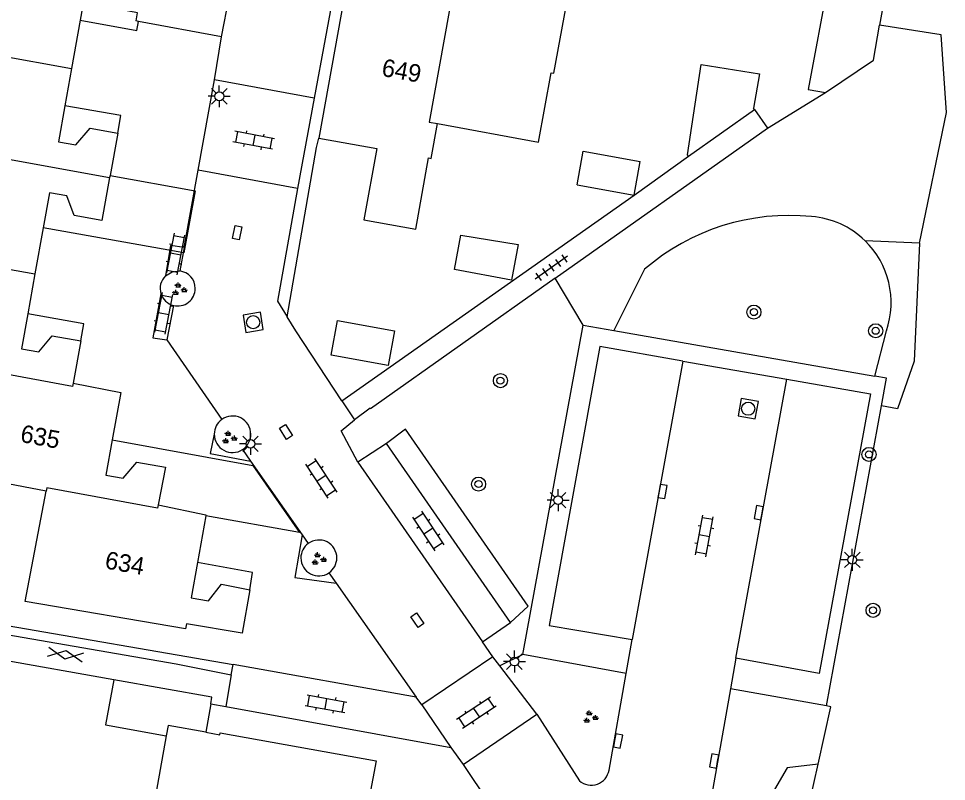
# Model space of a CAD drawing. Extents: x 132999 to 136000, y 398499 to 400501.
# Drawn here: x 133029.2 to 133081.9, y 399858.1 to 399901.5 of the extents above; entities that cross this region are included whole.
import ezdxf

# ---------------------------------------------------------------- set-up
doc = ezdxf.new("R2010")
doc.units = 0
for name, color, linetype in [('gg-afsc-erfafscheiding', 7, 'Continuous'), ('gg-afsc-hekwerk', 7, 'Continuous'), ('gg-afsc-muur', 7, 'Continuous'), ('gg-anno-huisnummerreeks BGT', 7, 'Continuous'), ('gg-bbg-bijgebouw', 7, 'Continuous'), ('gg-bbg-gedigitaliseerde bebouwing', 7, 'Continuous'), ('gg-bbg-gedigitaliseerde bijgebouw', 7, 'Continuous'), ('gg-bbg-hoofdgebouw', 7, 'Continuous'), ('gg-bbg-luifel en loopbrug', 7, 'Continuous'), ('gg-bbg-tussenscheiding', 7, 'Continuous'), ('gg-knt-verharding', 7, 'Continuous'), ('gg-knt-verharding nz', 7, 'Continuous'), ('gt-grn-groengrens', 7, 'Continuous'), ('gt-grn-weggrens', 7, 'Continuous'), ('gt-symb-boom', 7, 'Continuous'), ('gt-symb-gesloten verharding', 7, 'Continuous'), ('gt-symb-groenvak', 7, 'Continuous'), ('gt-symb-klinker verharding', 7, 'Continuous'), ('gt-symb-kolk', 7, 'Continuous'), ('gt-symb-kolk center center', 7, 'Continuous'), ('gt-symb-lichtmast', 7, 'Continuous'), ('gt-symb-rioolschacht', 7, 'Continuous'), ('gt-symb-tegel verharding', 7, 'Continuous')]:
    doc.layers.add(name, color=color, linetype=linetype)

# ---------------------------------------------------------------- blocks, each defined once
blk = doc.blocks.new('gt0-LMAST')
at = {"layer": 'gt-symb-lichtmast'}
for p, q in [((-0.005, 0.246), (-0.005, 0.621)), ((-0.182, 0.173), (-0.447, 0.438)), ((0.172, 0.173), (0.437, 0.438)), ((-0.255, -0.004), (-0.63, -0.004)), ((-0.182, -0.181), (-0.447, -0.446)), ((-0.005, -0.254), (-0.005, -0.629)), ((0.437, -0.446), (0.172, -0.181)), ((0.245, -0.004), (0.62, -0.004))]:
    blk.add_line(p, q, dxfattribs=at)
blk.add_circle((-0.005, -0.004), 0.25, dxfattribs=at)
blk = doc.blocks.new('gt0-BOOM')
at = {"layer": 'gt-symb-boom'}
for radius in [0.4, 0.2]:
    blk.add_circle((0, 0), radius, dxfattribs=at)
blk = doc.blocks.new('gt0-RS')
at = {"layer": 'gt-symb-rioolschacht'}
blk.add_lwpolyline([(-0.5, -0.5), (0.5, -0.5), (0.5, 0.5), (-0.5, 0.5)], close=True, dxfattribs=at)
blk.add_circle((0, 0), 0.375, dxfattribs=at)
blk = doc.blocks.new('gt0-GRVAK')
at = {"layer": 'gt-symb-groenvak'}
for p, q in [((-0.11, 0.189), (-0.228, 0.24)), ((-0.182, 0.153), (0.088, 0.153)), ((-0.091, 0.211), (-0.156, 0.322)), ((-0.047, 0.214), (-0.047, 0.393)), ((-0.004, 0.211), (0.061, 0.322)), ((0.015, 0.189), (0.133, 0.24)), ((0.262, -0.052), (0.197, 0.059)), ((0.305, -0.049), (0.305, 0.13)), ((0.349, -0.052), (0.414, 0.059)), ((-0.245, -0.228), (-0.363, -0.177)), ((-0.318, -0.264), (-0.047, -0.264)), ((-0.226, -0.206), (-0.291, -0.095)), ((-0.183, -0.203), (-0.183, -0.024)), ((-0.139, -0.206), (-0.074, -0.095)), ((-0.12, -0.228), (-0.002, -0.177)), ((0.243, -0.074), (0.125, -0.023)), ((0.17, -0.11), (0.441, -0.11)), ((0.368, -0.074), (0.486, -0.023))]:
    blk.add_line(p, q, dxfattribs=at)
blk = doc.blocks.new('gt0-KOLK')
at = {"layer": 'gt-symb-kolk'}
blk.add_lwpolyline([(0, 0), (0.375, 0), (0.375, 0.4), (-0.375, 0.4), (-0.375, 0), (0, 0)], dxfattribs=at)
blk = doc.blocks.new('gt0-KL1')
at = {"layer": 'gt-symb-klinker verharding'}
for p, q in [((-1.15, 0.3), (1.15, 0.3)), ((-1, -0.3), (-1, 0.3)), ((-0.5, 0.3), (-0.5, 0.45)), ((0, -0.3), (0, 0.3)), ((0.5, 0.3), (0.5, 0.45)), ((1, -0.3), (1, 0.3)), ((-1.15, -0.3), (1.15, -0.3)), ((-0.5, -0.45), (-0.5, -0.3)), ((0.5, -0.45), (0.5, -0.3))]:
    blk.add_line(p, q, dxfattribs=at)
blk = doc.blocks.new('gt0-KOLKCC')
at = {"layer": 'gt-symb-kolk center center'}
blk.add_lwpolyline([(-0.375, 0.2), (0.375, 0.2), (0.375, -0.2), (-0.375, -0.2)], close=True, dxfattribs=at)
blk = doc.blocks.new('gt0-TEG1')
at = {"layer": 'gt-symb-tegel verharding'}
for p, q in [((-1.125, 0), (1.125, 0)), ((-0.9, -0.25), (-0.9, 0.25)), ((-0.45, -0.25), (-0.45, 0.25)), ((0, -0.25), (0, 0.25)), ((0.45, -0.25), (0.45, 0.25)), ((0.9, -0.25), (0.9, 0.25))]:
    blk.add_line(p, q, dxfattribs=at)
blk = doc.blocks.new('gt0-GESVH1')
at = {"layer": 'gt-symb-gesloten verharding'}
for p, q in [((-0.992, -0.261), (0.008, 0.239)), ((0.008, -0.261), (-0.992, 0.239)), ((0.008, 0.239), (1.008, -0.261)), ((1.008, 0.239), (0.008, -0.261))]:
    blk.add_line(p, q, dxfattribs=at)

msp = doc.modelspace()

# ---------------------------------------------------------------- linework, layer by layer
at = {"layer": 'gg-afsc-erfafscheiding'}
for p, q in [((133071.748, 399895.267), (133075.042, 399897.297)), ((133015.633, 399869.227), (133041.374, 399864.772)), ((133034.58, 399863.908), (133025.106, 399865.591)), ((133051.781, 399862.913), (133041.374, 399864.772))]:
    msp.add_line(p, q, dxfattribs=at)
at = {"layer": 'gg-afsc-hekwerk'}
for p, q in [((133070.998, 399896.329), (133071.748, 399895.267)), ((133040.101, 399862.551), (133040.946, 399862.397)), ((133040.946, 399862.397), (133053.744, 399860.064))]:
    msp.add_line(p, q, dxfattribs=at)
at = {"layer": 'gg-afsc-muur'}
for p, q in [((133064.165, 399891.455), (133067.248, 399893.681)), ((133047.555, 399879.777), (133064.165, 399891.455))]:
    msp.add_line(p, q, dxfattribs=at)
at = {"layer": 'gg-bbg-bijgebouw'}
for p, q in [((133078.459, 399903.08), (133078.112, 399901.119)), ((133067.248, 399893.681), (133070.998, 399896.329)), ((133070.998, 399896.329), (133070.946, 399896.402)), ((133067.248, 399893.681), (133067.191, 399893.762)), ((133064.165, 399891.455), (133064.512, 399893.377)), ((133060.925, 399892.04), (133064.165, 399891.455))]:
    msp.add_line(p, q, dxfattribs=at)
for points in [[(133075.211, 399903.668), (133074.052, 399897.477), (133075.042, 399897.297)], [(133075.042, 399897.297), (133077.76, 399899.134), (133078.112, 399901.119)], [(133057.185, 399886.627), (133053.948, 399887.227), (133054.308, 399889.193)], [(133050.55, 399883.74), (133050.19, 399881.77), (133046.94, 399882.37), (133047.31, 399884.34), (133050.55, 399883.74)]]:
    msp.add_lwpolyline(points, dxfattribs=at)
at = {"layer": 'gg-bbg-gedigitaliseerde bebouwing'}
msp.add_line((133037.67, 399861.31), (133037.566, 399860.73), dxfattribs=at)
for points in [[(133030.748, 399874.634), (133025.07, 399875.71), (133026.168, 399881.505)], [(133038.67, 399866.8), (133029.557, 399868.353), (133030.748, 399874.634)], [(133037.566, 399860.73), (133036.629, 399855.513), (133039.5, 399854.998), (133039.448, 399854.729)]]:
    msp.add_lwpolyline(points, dxfattribs=at)
at = {"layer": 'gg-bbg-gedigitaliseerde bijgebouw'}
for points in [[(133067.191, 399893.762), (133067.97, 399898.895), (133071.293, 399898.357), (133070.946, 399896.402)], [(133060.925, 399892.04), (133061.272, 399893.962), (133064.512, 399893.377)], [(133054.308, 399889.193), (133057.564, 399888.651), (133057.185, 399886.627)]]:
    msp.add_lwpolyline(points, dxfattribs=at)
at = {"layer": 'gg-bbg-hoofdgebouw'}
for p, q in [((133047.85, 399903.6), (133046.24, 399894.71)), ((133040.7, 399900.46), (133041.29, 399903.42)), ((133032.67, 399901.406), (133032.186, 399898.665)), ((133040.7, 399900.46), (133035.99, 399901.344)), ((133032.186, 399898.665), (133031.812, 399896.546)), ((133034.81, 399894.98), (133034.374, 399892.583)), ((133034.374, 399892.583), (133034.352, 399892.462)), ((133030.575, 399889.61), (133030.107, 399886.981)), ((133030.107, 399886.981), (133029.704, 399884.716)), ((133032.71, 399883.18), (133032.28, 399880.78)), ((133032.28, 399880.78), (133034.99, 399880.25)), ((133034.99, 399880.25), (133034.495, 399877.546)), ((133039.811, 399873.232), (133039.338, 399870.576)), ((133039.809, 399860.926), (133037.67, 399861.31))]:
    msp.add_line(p, q, dxfattribs=at)
for points in [[(133052.991, 399895.532), (133058.72, 399894.467), (133059.451, 399898.415), (133059.603, 399898.4), (133060.669, 399904.277)], [(133035.99, 399901.344), (133035.85, 399901.37), (133035.94, 399901.82), (133034.45, 399902.11), (133034.05, 399903.25), (133033.03, 399903.44), (133032.67, 399901.406)], [(133031.812, 399896.546), (133031.45, 399894.5), (133032.43, 399894.33), (133033.24, 399895.27), (133034.81, 399894.98)], [(133046.24, 399894.71), (133049.53, 399894.12), (133048.8, 399890.06), (133051.75, 399889.53), (133052.483, 399893.581), (133052.628, 399893.555), (133052.991, 399895.532)], [(133034.352, 399892.462), (133033.91, 399890.03), (133032.33, 399890.31), (133031.91, 399891.42), (133030.93, 399891.6), (133030.575, 399889.61)], [(133029.704, 399884.716), (133029.35, 399882.73), (133030.33, 399882.55), (133031.09, 399883.47), (133032.71, 399883.18)], [(133034.495, 399877.546), (133034.13, 399875.55), (133035.12, 399875.37), (133035.9, 399876.29), (133037.52, 399875.99), (133037.11, 399873.85)], [(133037.11, 399873.85), (133039.82, 399873.28), (133039.811, 399873.232)], [(133039.338, 399870.576), (133038.98, 399868.57), (133039.97, 399868.39), (133040.7, 399869.34), (133042.31, 399869.03)], [(133042.31, 399869.03), (133041.89, 399866.56), (133038.72, 399867.1), (133038.67, 399866.8)], [(133039.809, 399860.926), (133040.62, 399860.78), (133040.64, 399860.89), (133049.5, 399859.3), (133048.997, 399856.587)]]:
    msp.add_lwpolyline(points, dxfattribs=at)
at = {"layer": 'gg-bbg-luifel en loopbrug'}
msp.add_line((133040.101, 399862.551), (133039.809, 399860.926), dxfattribs=at)
for points in [[(133032.67, 399901.406), (133035.891, 399900.817), (133035.99, 399901.344)], [(133034.81, 399894.98), (133034.993, 399895.984), (133031.812, 399896.546)], [(133034.374, 399892.583), (133039.208, 399891.704), (133038.568, 399888.185), (133030.575, 399889.61)], [(133032.71, 399883.18), (133032.884, 399884.15), (133029.704, 399884.716)], [(133034.495, 399877.546), (133042.485, 399876.101), (133045.147, 399872.281), (133039.811, 399873.232)], [(133042.31, 399869.03), (133042.478, 399870.016), (133039.338, 399870.576)], [(133034.58, 399863.908), (133034.121, 399861.348), (133037.566, 399860.73)], [(133040.101, 399862.551), (133040.161, 399862.916), (133034.58, 399863.908)]]:
    msp.add_lwpolyline(points, dxfattribs=at)
at = {"layer": 'gg-bbg-tussenscheiding'}
for p, q in [((133023.271, 399900.283), (133032.186, 399898.665)), ((133022.208, 399894.669), (133034.352, 399892.462)), ((133021.059, 399888.603), (133030.107, 399886.981))]:
    msp.add_line(p, q, dxfattribs=at)
for points in [[(133054.208, 399905.068), (133052.52, 399895.616), (133052.991, 399895.532)], [(133032.28, 399880.78), (133032.245, 399880.59), (133026.203, 399881.695), (133026.168, 399881.505)], [(133037.11, 399873.85), (133037.076, 399873.666), (133030.782, 399874.818), (133030.748, 399874.634)]]:
    msp.add_lwpolyline(points, dxfattribs=at)
at = {"layer": 'gg-knt-verharding'}
for p, q in [((133040.308, 399898.022), (133040.7, 399900.46)), ((133039.375, 399892.885), (133040.308, 399898.022)), ((133045.982, 399896.977), (133040.308, 399898.022)), ((133045.982, 399896.977), (133045.03, 399891.844)), ((133059.668, 399886.735), (133071.748, 399895.267)), ((133038.586, 399888.485), (133039.375, 399892.885)), ((133045.03, 399891.844), (133039.375, 399892.885)), ((133037.269, 399885.859), (133036.809, 399883.354)), ((133036.809, 399883.354), (133037.607, 399883.232)), ((133037.607, 399883.232), (133040.719, 399878.704)), ((133066.934, 399882.029), (133072.84, 399881.006)), ((133047.555, 399879.777), (133048.27, 399878.69)), ((133050.081, 399877.345), (133048.459, 399876.287)), ((133057.126, 399867.172), (133050.081, 399877.345)), ((133042.363, 399876.334), (133045.299, 399872.146)), ((133047.235, 399869.4), (133051.781, 399862.913)), ((133055.543, 399866.077), (133057.126, 399867.172)), ((133056.122, 399865.221), (133055.543, 399866.077)), ((133063.704, 399864.272), (133064.044, 399866.196)), ((133056.122, 399865.221), (133052.09, 399862.48)), ((133056.525, 399864.697), (133056.122, 399865.221)), ((133069.949, 399865.137), (133069.641, 399863.401)), ((133041.251, 399864.19), (133041.374, 399864.772)), ((133058.638, 399861.95), (133056.525, 399864.697)), ((133041.251, 399864.19), (133040.946, 399862.397)), ((133062.734, 399858.779), (133063.704, 399864.272)), ((133052.09, 399862.48), (133051.781, 399862.913)), ((133052.09, 399862.48), (133053.744, 399860.064)), ((133054.445, 399859.09), (133058.638, 399861.95)), ((133058.638, 399861.95), (133061.049, 399858.171)), ((133053.744, 399860.064), (133054.445, 399859.09)), ((133054.445, 399859.09), (133057.157, 399855.069))]:
    msp.add_line(p, q, dxfattribs=at)
for points in [[(133047.85, 399903.6), (133047.226, 399903.738), (133045.982, 399896.977)], [(133045.03, 399891.844), (133043.891, 399885.435), (133044.446, 399884.543)], [(133038.586, 399888.485), (133037.806, 399888.597), (133037.521, 399886.873)], [(133037.521, 399886.873), (133037.898, 399887.106), (133038.338, 399887.152)], [(133059.668, 399886.735), (133049.175, 399879.324), (133049.15, 399879.36), (133048.27, 399878.69)], [(133047.555, 399879.777), (133044.939, 399883.751), (133044.446, 399884.543)], [(133066.934, 399882.029), (133062.203, 399882.85), (133059.327, 399866.997), (133064.044, 399866.196)], [(133072.84, 399881.006), (133077.591, 399880.165), (133074.686, 399864.262), (133069.949, 399865.137)], [(133048.459, 399876.287), (133047.512, 399878.062), (133048.27, 399878.69)], [(133040.297, 399877.877), (133040.072, 399876.775), (133042.363, 399876.334)], [(133045.299, 399872.146), (133044.88, 399869.723), (133047.235, 399869.4)], [(133025.528, 399867.003), (133038.14, 399864.82), (133041.251, 399864.19)], [(133069.641, 399863.401), (133067.151, 399849.391), (133069.536, 399846.324)]]:
    msp.add_lwpolyline(points, dxfattribs=at)
for centre, radius, start, end in [((133038.217, 399886.157), 1.002, 0.2021, 83.0721), ((133038.215, 399886.162), 0.994, 134.3215, 197.7656), ((133038.22, 399886.162), 0.999, 255.6699, 359.959), ((133038.219, 399886.16), 0.996, 197.5551, 255.7085), ((133041.341, 399877.866), 1.044, 126.5617, 179.3699), ((133041.337, 399877.869), 1.039, 0.0603, 126.5057), ((133041.336, 399877.869), 1.039, 179.5794, 303.0047), ((133041.347, 399877.865), 1.029, 302.6468, 0.2982), ((133046.241, 399870.834), 1.024, 0.1532, 125.9577), ((133046.247, 399870.833), 1.028, 126.1856, 179.7998), ((133046.242, 399870.837), 1.023, 180.0264, 304.2647), ((133046.24, 399870.838), 1.025, 304.313, 359.9298), ((133061.723, 399858.942), 1.024, 228.8513, 350.8307)]:
    msp.add_arc(centre, radius, start, end, dxfattribs=at)
at = {"layer": 'gg-knt-verharding nz'}
for p, q in [((133066.934, 399882.029), (133064.044, 399866.196)), ((133069.949, 399865.137), (133072.84, 399881.006)), ((133041.902, 399876.998), (133042.363, 399876.334)), ((133048.459, 399876.287), (133055.543, 399866.077)), ((133045.299, 399872.146), (133045.64, 399871.663)), ((133046.818, 399869.992), (133047.235, 399869.4))]:
    msp.add_line(p, q, dxfattribs=at)
at = {"layer": 'gt-grn-groengrens'}
for p, q in [((133080.385, 399888.732), (133077.285, 399888.873)), ((133064.758, 399887.249), (133063.014, 399883.76)), ((133061.259, 399884.067), (133059.668, 399886.735)), ((133057.839, 399865.343), (133061.259, 399884.067)), ((133061.259, 399884.067), (133063.014, 399883.76)), ((133063.014, 399883.76), (133077.846, 399881.172)), ((133077.846, 399881.172), (133078.497, 399883.752)), ((133075.1, 399862.427), (133078.214, 399879.476)), ((133057.839, 399865.343), (133056.525, 399864.697)), ((133063.704, 399864.272), (133057.839, 399865.343)), ((133075.1, 399862.427), (133069.641, 399863.401)), ((133073.55, 399854.272), (133074.623, 399859.122))]:
    msp.add_line(p, q, dxfattribs=at)
for points in [[(133080.385, 399888.732), (133081.913, 399896.169), (133081.605, 399900.571), (133078.112, 399901.119)], [(133044.446, 399884.543), (133046.1, 399894.168), (133046.24, 399894.71)], [(133080.385, 399888.732), (133080.077, 399882.021), (133079.122, 399879.313), (133078.214, 399879.476)], [(133078.214, 399879.476), (133078.503, 399881.058), (133077.846, 399881.172)], [(133057.126, 399867.172), (133058.14, 399868.095), (133051.168, 399878.163), (133050.081, 399877.345)], [(133074.623, 399859.122), (133075.343, 399862.378), (133075.1, 399862.427)], [(133074.623, 399859.122), (133072.859, 399858.902), (133072.008, 399857.449), (133071.691, 399855.065), (133073.55, 399854.272)]]:
    msp.add_lwpolyline(points, dxfattribs=at)
for centre, radius, start, end in [((133072.977, 399877.754), 12.558, 84.1751, 130.8783), ((133073.867, 399885.363), 4.899, 45.7633, 85.5083), ((133073.867, 399885.36), 4.901, 340.8474, 45.7832)]:
    msp.add_arc(centre, radius, start, end, dxfattribs=at)
at = {"layer": 'gt-grn-weggrens'}
for p, q in [((133038.586, 399888.485), (133038.338, 399887.152)), ((133037.973, 399885.194), (133037.607, 399883.232))]:
    msp.add_line(p, q, dxfattribs=at)

# ---------------------------------------------------------------- block references
at = {"layer": 'gt-symb-boom'}
for p, rotation in [((133070.969, 399884.814), -55.46787543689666), ((133077.891, 399883.752), -55.46787543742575), ((133056.563, 399880.918), -55.59476571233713), ((133077.51, 399876.722), -55.46787543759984), ((133055.317, 399875.037), -55.59476571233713)]:
    msp.add_blockref('gt0-BOOM', p, dxfattribs=dict(at, rotation=rotation))
msp.add_blockref('gt0-BOOM', (133077.741, 399867.86), dxfattribs=at)
at = {"layer": 'gt-symb-gesloten verharding', "rotation": -9.669505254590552}
msp.add_blockref('gt0-GESVH1', (133031.836, 399865.349), dxfattribs=at)
at = {"layer": 'gt-symb-groenvak'}
for p in [(133038.29, 399886.104), (133041.134, 399877.669), (133046.218, 399870.764), (133061.662, 399861.777)]:
    msp.add_blockref('gt0-GRVAK', p, dxfattribs=at)
at = {"layer": 'gt-symb-klinker verharding'}
for p, rotation in [((133042.538, 399894.58), 169.10581701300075), ((133038.099, 399888.121), -100.89418298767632), ((133037.416, 399884.74), -100.894182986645), ((133046.393, 399875.367), 123.42003119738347), ((133052.458, 399872.37), -56.548398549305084), ((133068.154, 399872.089), 79.63367739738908), ((133046.646, 399862.545), -10.366322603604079), ((133055.198, 399862.031), -146.5005999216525)]:
    msp.add_blockref('gt0-KL1', p, dxfattribs=dict(at, rotation=rotation))
at = {"layer": 'gt-symb-kolk'}
for p, rotation in [((133065.577, 399874.651), -100.42265453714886), ((133071.436, 399873.376), 79.74640197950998), ((133063.053, 399860.463), -100.71464389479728), ((133068.902, 399859.259), 79.92566727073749)]:
    msp.add_blockref('gt0-KOLK', p, dxfattribs=dict(at, rotation=rotation))
at = {"layer": 'gt-symb-kolk center center'}
for p, rotation in [((133041.602, 399889.33), 78.34159837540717), ((133044.373, 399878.002), 122.75243944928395), ((133051.84, 399867.3), 124.73862528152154)]:
    msp.add_blockref('gt0-KOLKCC', p, dxfattribs=dict(at, rotation=rotation))
at = {"layer": 'gt-symb-lichtmast'}
for p in [(133040.59, 399897.085), (133042.362, 399877.33), (133059.845, 399874.124), (133076.566, 399870.731), (133057.363, 399864.949)]:
    msp.add_blockref('gt0-LMAST', p, dxfattribs=at)
at = {"layer": 'gt-symb-rioolschacht'}
for p, rotation in [((133042.509, 399884.237), -80.56592086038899), ((133070.648, 399879.324), 169.63367739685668)]:
    msp.add_blockref('gt0-RS', p, dxfattribs=dict(at, rotation=rotation))
at = {"layer": 'gt-symb-tegel verharding', "rotation": -144.76864261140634}
msp.add_blockref('gt0-TEG1', (133059.462, 399887.342), dxfattribs=at)

# ---------------------------------------------------------------- texts
at = {"layer": 'gg-anno-huisnummerreeks BGT'}
for s, rotation, p in [('649', 349.7, (133049.762, 399898.251)), ('635', 349.6, (133029.226, 399877.443)), ('634', 349.9, (133034.033, 399870.25))]:
    msp.add_text(s, height=1, rotation=rotation, dxfattribs=at).set_placement(p)

doc.saveas('drawing.dxf')
